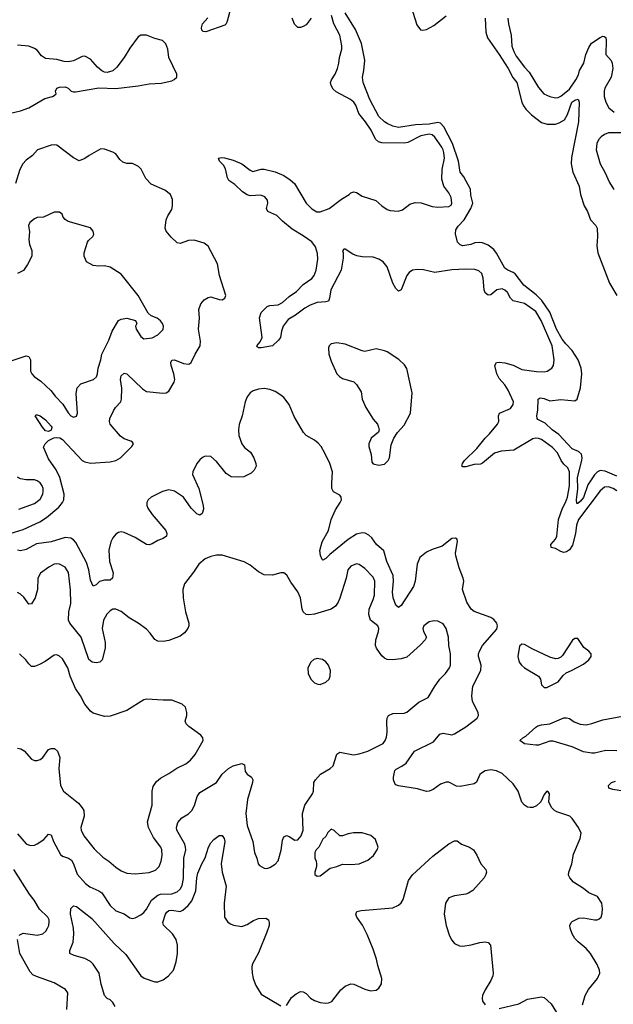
# Model space of a CAD drawing. Header units: inches. Extents: x 1839270 to 1929235, y 762242 to 910350.
# Tile 289 of 362: x 1871185 to 1875424, y 881626 to 888659. Entities that reach past the tile are written whole.
import ezdxf

# ---------------------------------------------------------------- set-up
doc = ezdxf.new("R2010")
doc.units = ezdxf.units.IN
doc.header["$MEASUREMENT"] = 0
doc.layers.add('B8878', color=7, linetype='Continuous')

msp = doc.modelspace()

# ---------------------------------------------------------------- linework, layer by layer
at = {"layer": 'B8878', "color": 5}
for points, elevation in [([(1873950, 888850.8), (1874022, 888622), (1874047.8, 888587.8), (1874063.9, 888583.9), (1874090, 888588.5), (1874143.2, 888616.8), (1874230, 888687)], 560), ([(1872690, 888736.4), (1872667.4, 888650), (1872659.6, 888630), (1872650, 888619.9), (1872513, 888573), (1872494.4, 888574.4), (1872485.3, 888585.3), (1872482.3, 888602.3), (1872489.4, 888630), (1872528.5, 888671.5)], 580), ([(1875450, 885293), (1875423.5, 885310), (1875390, 885323.7), (1875360.5, 885319.5), (1875330, 885295.1), (1875174.3, 885090), (1875160.1, 885050), (1875153.2, 884990), (1875133, 884907), (1875110, 884872.3), (1875090, 884859.2), (1875070, 884854.1), (1875050, 884859.9), (1875010, 884881.6), (1874980.5, 884890), (1874976.8, 884910), (1875011.2, 884948.8), (1875021.2, 884970), (1875032.5, 885090), (1875060.4, 885170), (1875081.9, 885210), (1875096.6, 885250), (1875112, 885330), (1875111.6, 885430), (1875099, 885459), (1875070, 885483.7), (1875050.5, 885510), (1875025.8, 885565.8), (1874990, 885604.7), (1874910, 885660.8), (1874890, 885668.5), (1874870, 885669.9), (1874850, 885665), (1874714.2, 885585.8), (1874622.3, 885577.7), (1874576.3, 885563.7), (1874490, 885491.5), (1874474.6, 885485.4), (1874430, 885481.7), (1874370, 885465.4), (1874350, 885465.1), (1874342.7, 885470), (1874347.3, 885490), (1874361.6, 885510), (1874450, 885595.5), (1874508.8, 885670), (1874539.7, 885700.3), (1874597.3, 885770), (1874606.6, 885790), (1874605, 885830), (1874611.3, 885850), (1874690, 885882.3), (1874709.7, 885910), (1874710.9, 885930), (1874672.3, 886012.3), (1874650.4, 886050.4), (1874610, 886095.8), (1874591.2, 886130), (1874578, 886190), (1874589.6, 886210), (1874610, 886214.2), (1874650, 886208.6), (1874710, 886190.7), (1874770, 886161.5), (1874874.5, 886145.5), (1874930, 886143.2), (1874951.8, 886148.2), (1874985.1, 886170), (1874997.4, 886190), (1875001, 886230), (1874986.8, 886330), (1874909.3, 886510), (1874870, 886574.8), (1874790, 886633.4), (1874710, 886652.4), (1874689.8, 886670), (1874668.5, 886710), (1874650, 886728.5), (1874630, 886737.1), (1874593, 886730), (1874550, 886694), (1874530, 886692.6), (1874509.2, 886709.2), (1874501.2, 886730), (1874494.3, 886814.3), (1874485.6, 886845.6), (1874464.8, 886864.8), (1874434.2, 886874.2), (1874370, 886878.2), (1874270, 886872.2), (1874150, 886853.8), (1874067.8, 886872.2), (1874024.6, 886875.4), (1873990, 886870.7), (1873966, 886854), (1873950, 886831.5), (1873910, 886729.2), (1873890, 886721.3), (1873870, 886739.7), (1873850, 886777.2), (1873810, 886894.5), (1873781.1, 886930), (1873750, 886948.6), (1873710, 886962.7), (1873630, 886965), (1873592.5, 886972.5), (1873564.9, 886984.9), (1873510, 887020.9), (1873500.5, 887019.5), (1873490.7, 887009.3), (1873495.6, 886995.6), (1873495.6, 886955.6), (1873479.6, 886870), (1873407, 886730), (1873397.5, 886670), (1873390.2, 886650), (1873370, 886643.6), (1873310, 886638.5), (1873259.5, 886620.5), (1873220.4, 886599.6), (1873154.3, 886550), (1873101.8, 886518.2), (1873065.8, 886470), (1873053.8, 886433.8), (1873046.4, 886390), (1873032.7, 886370), (1872990.2, 886329.8), (1872910, 886315.1), (1872890, 886316.2), (1872882, 886322), (1872877.6, 886330), (1872902.3, 886357.7), (1872916.8, 886390), (1872897.4, 886530), (1872910, 886568), (1872951.1, 886610), (1872970, 886617.9), (1873030, 886623.2), (1873060.3, 886639.7), (1873110, 886682.6), (1873162.1, 886717.9), (1873210, 886766.9), (1873269.9, 886810), (1873286.6, 886833.4), (1873300.7, 886870), (1873313.9, 886950), (1873312.6, 886990), (1873297, 887037), (1873272, 887072), (1873210, 887115.5), (1873130, 887162.3), (1873060.3, 887220.3), (1873020.8, 887260.8), (1872956.9, 887290), (1872947.8, 887310), (1872955.8, 887350), (1872954.5, 887370), (1872935.1, 887395.1), (1872906.4, 887406.4), (1872830, 887402.4), (1872810, 887407.3), (1872775, 887430), (1872721.5, 887481.5), (1872678.3, 887510), (1872667.8, 887530), (1872654.9, 887594.9), (1872640.1, 887620.1), (1872612.7, 887650), (1872605.2, 887670), (1872624.2, 887675.8), (1872646.2, 887673.8), (1872710, 887655.6), (1872770, 887628.8), (1872830, 887583.7), (1872850, 887576), (1872910, 887591.7), (1872930, 887591.8), (1873010, 887573.7), (1873070, 887545.4), (1873116.5, 887516.5), (1873148.2, 887490), (1873231.2, 887350), (1873270, 887308.2), (1873307.5, 887287.5), (1873330, 887287.4), (1873394.5, 887310), (1873483.4, 887376.6), (1873537.5, 887410), (1873550, 887423), (1873570, 887430.1), (1873590, 887424.1), (1873630, 887398.5), (1873728.7, 887368.7), (1873770, 887330.2), (1873810, 887304.1), (1873830, 887297.1), (1873888.5, 887291.5), (1873918.6, 887301.4), (1873970, 887340.7), (1874010, 887354.4), (1874052.1, 887352.1), (1874130, 887324.2), (1874170, 887319.6), (1874250, 887324), (1874264.9, 887335.1), (1874270.6, 887350), (1874266, 887390), (1874250, 887422), (1874213.7, 887470), (1874200.4, 887520.4), (1874200.6, 887590), (1874218, 887670), (1874214.8, 887710), (1874209.9, 887730), (1874198.5, 887750), (1874150, 887821), (1874130, 887836.1), (1874110, 887841), (1874050, 887829.3), (1873956.7, 887783.3), (1873930, 887776.9), (1873770, 887781), (1873747, 887787), (1873726.8, 887806.8), (1873693.6, 887870), (1873654.1, 887930), (1873606.5, 887990), (1873584.3, 888050), (1873570.7, 888070.7), (1873547.7, 888090), (1873444.9, 888144.9), (1873423.1, 888163.1), (1873408.6, 888188.6), (1873405.2, 888210), (1873412.4, 888230), (1873438.4, 888270), (1873454.2, 888310), (1873464.2, 888350), (1873468.1, 888390), (1873485.8, 888450), (1873486.3, 888473.7), (1873471.3, 888550), (1873427.6, 888630), (1873410.7, 888690)], 580), ([(1875450, 885399.4), (1875366.3, 885433.7), (1875330, 885438.4), (1875310, 885430.6), (1875290, 885408.3), (1875242.4, 885337.6), (1875210, 885245.8), (1875190, 885219.4), (1875170, 885203.9), (1875164.7, 885204.7), (1875161.9, 885230), (1875171.6, 885308.4), (1875168.2, 885390), (1875198.9, 885510), (1875200.6, 885530), (1875195.7, 885555.7), (1875176, 885576), (1875130, 885593.3), (1875035.6, 885695.6), (1874986.8, 885730), (1874936.4, 885776.4), (1874884.8, 885804.8), (1874879.7, 885810), (1874876.8, 885830), (1874883.8, 885870), (1874888.4, 885950), (1874902, 885958), (1874930, 885953), (1874970, 885936.3), (1875050, 885945.5), (1875150, 885937), (1875165.6, 885950), (1875189.1, 886030.9), (1875199.4, 886130), (1875195.2, 886170), (1875172.2, 886230), (1875130, 886297.2), (1875084.2, 886344.2), (1875058.5, 886378.5), (1875019.1, 886450), (1874970.7, 886570), (1874914.4, 886654.4), (1874873.7, 886693.7), (1874784.3, 886764.3), (1874723.6, 886843.6), (1874710, 886853.6), (1874669.7, 886870), (1874650, 886884.8), (1874590.7, 886990.7), (1874570, 887018.6), (1874530, 887049.2), (1874490, 887066), (1874470, 887068.8), (1874434.7, 887065.3), (1874405.3, 887054.7), (1874350, 887043.8), (1874330, 887050.7), (1874312.2, 887070), (1874296.4, 887130), (1874300.4, 887159.6), (1874316, 887184), (1874358.8, 887230), (1874406.2, 887310), (1874420.3, 887350), (1874406.1, 887406.1), (1874404.1, 887450), (1874357.6, 887537.6), (1874330.6, 887570), (1874318.8, 887650), (1874276.1, 887776.1), (1874213, 887893), (1874190, 887920.7), (1874170, 887925.5), (1874110, 887913.9), (1874011.9, 887908.1), (1873889.2, 887889.2), (1873850, 887898.7), (1873810, 887917.2), (1873790, 887929.8), (1873750, 887968.8), (1873685, 888090), (1873637.7, 888210), (1873632.8, 888250), (1873642.6, 888297.4), (1873649.3, 888370), (1873625, 888490), (1873583.6, 888590), (1873510, 888707.9)], 560), ([(1873266.2, 888670), (1873230, 888623.1), (1873210, 888609.8), (1873190, 888603.9), (1873170, 888604.7), (1873146.4, 888626.4), (1873129.7, 888670)], 580), ([(1874509.1, 888670), (1874514.5, 888570), (1874524.7, 888530), (1874609.5, 888410), (1874672, 888310), (1874706, 888246), (1874735.3, 888210), (1874771, 888071), (1874783.2, 888043.2), (1874800.2, 888020.2), (1874839.1, 887979.1), (1874910, 887926.2), (1874952, 887912), (1875010, 887914.1), (1875037.1, 887922.9), (1875074.7, 887945.3), (1875097.5, 887982.5), (1875128.1, 888070), (1875150, 888085.3), (1875172.1, 888092.1), (1875180.4, 888070), (1875175.5, 887930), (1875125.5, 887674.5), (1875124.2, 887630), (1875136, 887570), (1875181.3, 887470), (1875190.4, 887410.4), (1875216, 887330), (1875240.7, 887290), (1875260.7, 887230), (1875298.8, 887190), (1875307.7, 887170), (1875311.7, 887111.7), (1875305.3, 887045.3), (1875313.8, 886993.8), (1875396.5, 886776.5), (1875448.4, 886690)], 560), ([(1874670.2, 888670), (1874674.7, 888630), (1874693.5, 888550), (1874699.8, 888470), (1874712.4, 888432.4), (1874730, 888398.9), (1874790, 888320.3), (1874823.8, 888283.8), (1874890, 888174), (1874927.7, 888130), (1874970, 888110.2), (1875010, 888101.3), (1875030, 888103.2), (1875050, 888112.8), (1875110, 888164.1), (1875157.2, 888230), (1875174.9, 888265.1), (1875183.5, 888296.5), (1875213.7, 888350), (1875228.8, 888410), (1875250, 888459.6), (1875269.1, 888490.9), (1875330, 888531.6), (1875350, 888542.4), (1875359.9, 888539.9), (1875370, 888531.3), (1875371.9, 888511.9), (1875369.5, 888410), (1875408.3, 888368.3), (1875416.1, 888350), (1875420.5, 888310), (1875407.9, 888250), (1875363.5, 888170), (1875358.1, 888150), (1875359.8, 888110), (1875369.5, 888069.5), (1875392, 888030), (1875430, 887998.2)], 580), ([(1871070, 887979.7), (1871190, 888009.3), (1871250, 888030.2), (1871363.3, 888096.7), (1871419, 888110), (1871430, 888117.3), (1871445.2, 888130), (1871441.2, 888150), (1871449.2, 888170), (1871470, 888178.4), (1871510, 888180.5), (1871531, 888170), (1871551.3, 888150), (1871570, 888143), (1871583.8, 888143.8), (1871750, 888173.4), (1871871.2, 888168.8), (1872030, 888186.7), (1872110, 888202.4), (1872195.1, 888204.9), (1872270, 888222), (1872288.1, 888231.9), (1872306.6, 888250), (1872306, 888270), (1872249.7, 888390), (1872243.1, 888450), (1872227.7, 888487.7), (1872203.7, 888510), (1872150, 888525.3), (1872090, 888549.7), (1872050.3, 888549.7), (1872030, 888536.9), (1871970, 888455.1), (1871931.6, 888388.4), (1871879.1, 888320.9), (1871850, 888295.1), (1871810, 888282.9), (1871790, 888284.5), (1871770, 888294.5), (1871740.4, 888320.4), (1871690, 888376.9), (1871650, 888399.5), (1871630, 888397), (1871570, 888366.6), (1871530, 888358.9), (1871501.4, 888361.4), (1871450, 888375.8), (1871370, 888382.3), (1871340.7, 888400.7), (1871310, 888442.4), (1871290, 888454), (1871248.7, 888470), (1871170, 888476.8)], 620), ([(1875490, 887851), (1875390, 887851.2), (1875360.9, 887839.1), (1875337, 887823), (1875317.7, 887802.3), (1875305.9, 887774.1), (1875301, 887730), (1875329.3, 887630), (1875363.8, 887570), (1875396.8, 887496.8), (1875427.1, 887447.1)], 580), ([(1871055.3, 884970), (1871210, 885016.9), (1871327.4, 885072.6), (1871375.2, 885104.8), (1871463, 885177), (1871489.9, 885210.1), (1871498.8, 885230), (1871502.3, 885270), (1871470.5, 885390), (1871443.9, 885443.9), (1871390, 885522.9), (1871354, 885606), (1871366.6, 885630), (1871390, 885652.8), (1871428.4, 885671.6), (1871450, 885675.3), (1871472.1, 885672.1), (1871490, 885659.7), (1871630, 885511.4), (1871650, 885500.2), (1871690, 885491.2), (1871830, 885501.2), (1871870, 885510.3), (1871905.1, 885530), (1871986.6, 885610), (1871996.2, 885630), (1871990, 885641.2), (1871979, 885650), (1871930, 885666.4), (1871905.3, 885685.3), (1871830.8, 885770), (1871825.7, 885790), (1871828.1, 885811.9), (1871854.7, 885865.3), (1871869.7, 885890.3), (1871906, 885930), (1871912.3, 885950), (1871913.7, 886026.3), (1871904.6, 886090), (1871910, 886116.3), (1871930, 886135.8), (1871950, 886128.7), (1872061.8, 886021.8), (1872090, 886004), (1872207.8, 885992.2), (1872230, 885994.3), (1872250, 886005.8), (1872287.1, 886070), (1872292.1, 886090), (1872284.7, 886130), (1872265.7, 886190), (1872263.7, 886210), (1872270, 886226.4), (1872290, 886230.2), (1872355.4, 886204.6), (1872390, 886199.7), (1872397.6, 886202.4), (1872410, 886210.4), (1872436.8, 886270), (1872474.3, 886330), (1872476.9, 886363.1), (1872461.1, 886450), (1872468.5, 886528.5), (1872464.8, 886590), (1872478.2, 886630), (1872502.4, 886657.6), (1872530, 886674.9), (1872550, 886678.7), (1872610, 886660.5), (1872630, 886658.8), (1872649.3, 886670.7), (1872656, 886690), (1872612.5, 886832.5), (1872596.3, 886916.3), (1872530, 887042.9), (1872502.9, 887062.9), (1872430, 887085.3), (1872390, 887082.4), (1872330, 887059.8), (1872310, 887065.3), (1872265.3, 887105.3), (1872230.6, 887150), (1872224, 887170), (1872231.6, 887230), (1872241.6, 887258.4), (1872270, 887303.8), (1872276.2, 887330), (1872275.9, 887375.9), (1872261.3, 887410), (1872220.7, 887440.7), (1872123.6, 887483.6), (1872085.6, 887525.6), (1872051.6, 887591.6), (1872032, 887610), (1871990, 887631.1), (1871950, 887632.4), (1871920.8, 887640.8), (1871900.2, 887660.2), (1871870, 887701.6), (1871850, 887713.6), (1871790, 887734.3), (1871764, 887736), (1871680.7, 887690), (1871650, 887667), (1871610, 887652.3), (1871570, 887671.6), (1871450, 887762), (1871430, 887766.4), (1871410, 887763.5), (1871310.8, 887730), (1871274.9, 887690), (1871230, 887656), (1871207.2, 887630), (1871185.2, 887590), (1871155.2, 887490)], 620), ([(1871110, 886219), (1871230, 886258.4), (1871250, 886254), (1871261.6, 886230), (1871261.6, 886150), (1871270.5, 886130), (1871287.7, 886110), (1871336.5, 886076.5), (1871407.4, 886010), (1871437.7, 885970), (1871492.1, 885912.1), (1871530, 885850.4), (1871550, 885830.4), (1871570, 885819.5), (1871590, 885828.2), (1871597.7, 885850), (1871588.9, 885990), (1871595.6, 886030), (1871621.3, 886058.7), (1871711.4, 886088.6), (1871732.5, 886107.5), (1871740.4, 886130), (1871743.9, 886170), (1871764.6, 886230), (1871771.9, 886270), (1871821.4, 886370), (1871844.7, 886435.3), (1871889.7, 886510.3), (1871910, 886520.5), (1871950, 886527.3), (1872012, 886510), (1872022, 886490), (1872012, 886470), (1872016, 886450), (1872050, 886396), (1872070, 886380.7), (1872130, 886388), (1872170, 886408.2), (1872210, 886446), (1872212.7, 886470), (1872205.2, 886490), (1872189.5, 886509.5), (1872166.6, 886526.6), (1872124.1, 886544.1), (1872102, 886562), (1872029.6, 886690), (1871910, 886840.7), (1871830, 886891.8), (1871790, 886901.6), (1871750, 886898.4), (1871710, 886902.9), (1871660.9, 886930), (1871644.5, 886970), (1871645.4, 886994.6), (1871669.5, 887070.5), (1871676.6, 887083.4), (1871706.6, 887110), (1871714.9, 887125.1), (1871709.6, 887150), (1871690, 887171.6), (1871530, 887218), (1871510, 887232), (1871495.6, 887250), (1871487.8, 887270), (1871470, 887285.1), (1871430, 887285.1), (1871354.8, 887250), (1871310, 887245.5), (1871290, 887236.3), (1871257.5, 887210), (1871247.8, 887190), (1871255.1, 887144.9), (1871250.2, 887090), (1871254.1, 887054.1), (1871270.4, 887010), (1871270.4, 886970), (1871241.1, 886910), (1871211.1, 886868.9), (1871170, 886846.6)], 640), ([(1875203.3, 881623.3), (1875222.7, 881690), (1875247.1, 881732.9), (1875311.5, 881810), (1875327.8, 881850), (1875326, 881870), (1875309.7, 881910), (1875260.3, 881990), (1875230, 882024.7), (1875172, 882072), (1875150, 882096.9), (1875131, 882130), (1875116.3, 882170), (1875114, 882190), (1875122, 882210), (1875130, 882217.1), (1875178.2, 882241.8), (1875210, 882243.2), (1875290, 882229.2), (1875309.8, 882230.2), (1875323.7, 882236.3), (1875336.9, 882250), (1875345.1, 882274.9), (1875347.6, 882310), (1875341.5, 882350), (1875310, 882396.2), (1875250, 882422.6), (1875210, 882454), (1875139.1, 882499.1), (1875113.3, 882530), (1875104.5, 882550), (1875105.6, 882570), (1875127.6, 882630), (1875140.8, 882699.2), (1875186.4, 882810), (1875193.5, 882850), (1875174.8, 882890), (1875130, 882953.7), (1875112.6, 882970), (1875021.6, 883001.6), (1875005.1, 883010), (1874984.2, 883030), (1874963.7, 883070), (1874969, 883129), (1874962, 883142), (1874950, 883148.7), (1874930, 883124), (1874906.5, 883073.5), (1874876.4, 883043.6), (1874850, 883032.5), (1874830, 883031.1), (1874810, 883035.7), (1874789, 883049), (1874771.9, 883070), (1874745.2, 883150), (1874710, 883201.1), (1874630, 883275.3), (1874590, 883293.3), (1874550, 883300.4), (1874510, 883293.1), (1874481.7, 883278.3), (1874470, 883267.3), (1874446.2, 883213.8), (1874430, 883202), (1874330, 883182.4), (1874305.3, 883185.3), (1874250, 883212.9), (1874230, 883214), (1874190, 883199.1), (1874138.3, 883161.7), (1874110, 883148.4), (1874090, 883147.4), (1874026.6, 883166.6), (1873890, 883186.2), (1873870, 883193.7), (1873863.7, 883203.7), (1873854.9, 883230), (1873854.9, 883250), (1873864.2, 883295.8), (1873872.9, 883307.1), (1873913, 883327), (1873944, 883350), (1874005.2, 883434.8), (1874138.8, 883501.2), (1874184.5, 883555.5), (1874210, 883562.2), (1874270, 883552.1), (1874290, 883558.6), (1874370, 883607.3), (1874451.7, 883670), (1874460.3, 883690), (1874459.2, 883710), (1874418.2, 883790), (1874414.1, 883830), (1874421.4, 883898.6), (1874478.4, 884010), (1874479.3, 884050), (1874460.8, 884110), (1874460.9, 884130), (1874467.4, 884150), (1874490, 884188.4), (1874593, 884307), (1874597, 884330), (1874592, 884350), (1874570, 884376), (1874549.2, 884390), (1874430, 884431.3), (1874408.2, 884450), (1874378.5, 884498.5), (1874346.4, 884590), (1874356, 884650), (1874352.4, 884670), (1874323.6, 884743.6), (1874300.4, 884830), (1874297.7, 884850), (1874311.9, 884931.9), (1874309.1, 884949.1), (1874297.2, 884957.2), (1874270, 884952.7), (1874201.2, 884898.8), (1874130, 884875.2), (1874090, 884856.5), (1874043.2, 884816.8), (1874022.4, 884770), (1874008, 884650), (1873996.1, 884610), (1873910, 884474.5), (1873890, 884460.9), (1873870, 884477), (1873851.6, 884530), (1873846.4, 884570), (1873854.9, 884650), (1873851.1, 884690), (1873807.4, 884790), (1873786.3, 884866.3), (1873732.6, 884910), (1873699.3, 884959.3), (1873677.7, 884977.7), (1873650.9, 884990.9), (1873630, 884994.7), (1873590, 884985), (1873530, 884946), (1873399.8, 884840.2), (1873370, 884809.7), (1873350, 884799.5), (1873344.2, 884804.2), (1873332.2, 884832.2), (1873328.6, 884868.6), (1873345, 884930), (1873390.8, 885010), (1873409.8, 885090), (1873440.4, 885159.6), (1873473.6, 885210), (1873482, 885230), (1873479.3, 885250), (1873470, 885264), (1873426.8, 885286.8), (1873414, 885310), (1873412.7, 885350), (1873419.6, 885430), (1873400.5, 885490), (1873364.1, 885564.1), (1873336.9, 885610), (1873315.4, 885635.4), (1873290, 885655.1), (1873230, 885688.4), (1873211.1, 885710), (1873144.3, 885824.3), (1873108.8, 885910), (1873070, 885959.8), (1873050, 885978.4), (1873010, 886002.9), (1872970, 886018.5), (1872930, 886024.1), (1872890, 886019.8), (1872851, 886009), (1872830, 885993.7), (1872810, 885966), (1872794.5, 885930), (1872772.3, 885830), (1872751.6, 885768.4), (1872746.7, 885730), (1872748.8, 885690), (1872770, 885628.9), (1872790, 885604.2), (1872832.8, 885570), (1872857.3, 885530), (1872871.4, 885490), (1872872.8, 885470), (1872859.4, 885440.6), (1872838.6, 885421.4), (1872785.4, 885394.6), (1872748.5, 885391.5), (1872694.3, 885394.3), (1872658, 885418), (1872590, 885502.7), (1872550, 885539.3), (1872510, 885541.8), (1872490, 885532.8), (1872470, 885516.2), (1872450, 885489.8), (1872420.5, 885430), (1872418.4, 885410), (1872464.1, 885310), (1872495.5, 885190), (1872497.2, 885162.8), (1872487.9, 885132.1), (1872470, 885121.2), (1872450, 885129.3), (1872410, 885169.6), (1872354.8, 885250), (1872290, 885292.8), (1872250, 885300.7), (1872230, 885297.7), (1872203.6, 885290), (1872124.6, 885250), (1872101.7, 885230), (1872093, 885210), (1872091.5, 885188.5), (1872098.7, 885170), (1872130, 885124.9), (1872227.4, 885010), (1872235.6, 884990), (1872232.2, 884970), (1872210, 884954.3), (1872170, 884940.4), (1872130, 884915.4), (1872110, 884908.4), (1872090, 884911), (1872010, 884961), (1871930, 884997.2), (1871910, 885000.4), (1871890, 884997.4), (1871870, 884985.6), (1871850, 884959.5), (1871836, 884930), (1871822, 884870), (1871825.2, 884790), (1871852.4, 884707.6), (1871848.5, 884671.5), (1871830, 884656.2), (1871790, 884655.1), (1871754, 884646), (1871730, 884623.7), (1871710, 884613.2), (1871690, 884656), (1871677.4, 884730), (1871661.4, 884781.4), (1871584.8, 884924.8), (1871570, 884943.7), (1871550, 884956.3), (1871510, 884960.2), (1871409.9, 884929.9), (1871304.4, 884915.6), (1871230, 884875.8), (1871190, 884866.6), (1871170, 884871.2)], 620), ([(1871177.4, 885162.6), (1871290, 885203.2), (1871330, 885234.9), (1871348.7, 885270), (1871352.2, 885290), (1871351.4, 885310), (1871343.9, 885330), (1871330.5, 885350.5), (1871310, 885364.4), (1871290, 885371.9), (1871230, 885373.1), (1871190, 885380.4), (1871170, 885391.2)], 640), ([(1871170, 882844.4), (1871230, 882771.8), (1871260.5, 882760.5), (1871290, 882764), (1871310, 882772.8), (1871355.9, 882804.1), (1871390, 882841), (1871410, 882838), (1871426.4, 882790), (1871476.4, 882696.4), (1871490, 882684), (1871533, 882670), (1871554.9, 882654.9), (1871570, 882630.4), (1871595, 882555), (1871654.7, 882490), (1871686.1, 882466.1), (1871750, 882437.1), (1871770, 882421.8), (1871830, 882331.6), (1871870, 882294.4), (1871930, 882273.7), (1871970, 882243.7), (1871990, 882239.5), (1872010, 882243.7), (1872050, 882264.6), (1872070, 882281.7), (1872090, 882307), (1872125, 882370), (1872170, 882406.3), (1872190, 882414), (1872270, 882415.4), (1872309.2, 882430.8), (1872330.7, 882450), (1872344.7, 882475.3), (1872355, 882525), (1872357, 882670), (1872370.7, 882730), (1872369.8, 882750), (1872362.9, 882770), (1872306, 882870), (1872303.5, 882890), (1872314.6, 882925.4), (1872341.5, 882958.5), (1872390, 882986), (1872414, 883010), (1872434, 883046), (1872453.1, 883110), (1872470, 883138.7), (1872589.7, 883210), (1872631.3, 883270), (1872675.6, 883310), (1872710, 883328.9), (1872770, 883346), (1872790, 883336), (1872795.3, 883290), (1872801, 883281), (1872809.3, 883269.3), (1872840.5, 883250), (1872848.9, 883230), (1872847.9, 883210), (1872811.4, 883090), (1872799, 882990), (1872810, 882904.7), (1872850.5, 882790), (1872861.6, 882710), (1872878.8, 882670), (1872887.3, 882630), (1872896.8, 882616.8), (1872930, 882598.8), (1872950, 882597.3), (1872970, 882602.8), (1873010, 882627.7), (1873030, 882651.3), (1873051.7, 882728.3), (1873062, 882798), (1873070, 882822), (1873090, 882831.3), (1873110, 882824.7), (1873150, 882798), (1873170, 882802), (1873195.3, 882830), (1873208.7, 882870), (1873204, 882990), (1873222, 883050), (1873275.3, 883130), (1873282, 883150), (1873285.2, 883210), (1873296, 883230), (1873332.7, 883270), (1873402.7, 883310), (1873422.9, 883330), (1873450, 883414), (1873470, 883428.2), (1873569.2, 883409.2), (1873610, 883415.5), (1873670, 883435.5), (1873779.6, 883490), (1873795.8, 883510), (1873805.3, 883534.7), (1873808.7, 883570), (1873805.7, 883650), (1873808.7, 883671.3), (1873819.5, 883690), (1873850, 883703.1), (1873930, 883707), (1873950, 883712.4), (1874035.6, 883784.4), (1874102.9, 883817.1), (1874146.4, 883893.6), (1874185.6, 883950), (1874226, 883990), (1874253, 884030), (1874260.5, 884050), (1874261.1, 884130), (1874249.6, 884190), (1874246, 884250), (1874231.5, 884310), (1874210, 884343.7), (1874170, 884362.9), (1874144.8, 884364.8), (1874110, 884358.4), (1874070.5, 884330), (1874062.8, 884310), (1874068, 884290), (1874088.9, 884250), (1874080.3, 884230), (1874046.9, 884193.1), (1873950, 884106.6), (1873910, 884093.3), (1873847, 884087), (1873809.7, 884089.7), (1873790, 884098.4), (1873770, 884115.1), (1873732.8, 884170), (1873724.7, 884190), (1873727.1, 884230), (1873748.2, 884290), (1873749.7, 884310), (1873741.6, 884330), (1873689.8, 884369.8), (1873678, 884410), (1873680.8, 884450), (1873710, 884518), (1873718.9, 884550), (1873721.5, 884650), (1873710, 884676.9), (1873650, 884739.7), (1873610, 884768), (1873590, 884773), (1873550, 884756.9), (1873528.8, 884730), (1873516, 884670), (1873471.5, 884528.5), (1873459.9, 884500.1), (1873440.4, 884470), (1873410, 884449.7), (1873290, 884413.6), (1873250, 884407.7), (1873230, 884411.2), (1873208.9, 884428.9), (1873201, 884450), (1873190, 884528.7), (1873170, 884572.7), (1873121.4, 884641.4), (1873092.3, 884692.3), (1873070, 884709.4), (1873050, 884709.5), (1872990, 884691.2), (1872930, 884695.1), (1872890, 884715.1), (1872830, 884763.6), (1872786.7, 884786.7), (1872630, 884835.1), (1872590, 884835.6), (1872550, 884825.1), (1872510, 884808.3), (1872463.1, 884770), (1872426.9, 884713.1), (1872360.5, 884630), (1872350.4, 884590), (1872353, 884530), (1872367.7, 884430), (1872392.4, 884350), (1872392.7, 884330), (1872385.5, 884310), (1872361.1, 884278.9), (1872330, 884255.6), (1872250, 884226), (1872210, 884216.9), (1872170, 884219.6), (1872150, 884232), (1872117.2, 884277.2), (1872090, 884305.6), (1872029.8, 884349.8), (1871966.1, 884386.1), (1871910, 884433.3), (1871870, 884448.3), (1871850, 884448.2), (1871830, 884436.9), (1871806.1, 884413.9), (1871782.4, 884370), (1871774, 884310), (1871795.2, 884210), (1871795.6, 884170), (1871773.9, 884086.1), (1871755.8, 884070), (1871730, 884064.9), (1871701.3, 884070), (1871677.5, 884090), (1871624.7, 884250), (1871541.5, 884350), (1871532.9, 884370), (1871534.6, 884430), (1871549, 884490), (1871546.8, 884586.8), (1871532.4, 884710), (1871509.5, 884750), (1871470, 884771.1), (1871450, 884773.7), (1871430, 884769.7), (1871393, 884750), (1871333.1, 884706.9), (1871315, 884670), (1871310.8, 884589.2), (1871294.7, 884530), (1871270, 884487), (1871250, 884484.5), (1871213.5, 884533.5), (1871190, 884555.1), (1871168.2, 884568.2)], 640), ([(1871170, 883456.3), (1871192, 883452), (1871216, 883436), (1871270, 883377.3), (1871290, 883367.7), (1871310, 883367.7), (1871330, 883374), (1871349.2, 883390), (1871390, 883446), (1871410, 883454.8), (1871432.8, 883452.8), (1871454.6, 883434.6), (1871470.3, 883390.3), (1871464.6, 883310), (1871477.1, 883190), (1871498, 883150), (1871604.1, 883064.1), (1871631.8, 883030), (1871641.7, 883010), (1871644.6, 882970), (1871620.4, 882890), (1871622.4, 882870), (1871642, 882830), (1871717.6, 882737.6), (1871777.8, 882677.8), (1871820.4, 882650), (1871870, 882606.4), (1871910, 882580.4), (1871950, 882563), (1872010, 882557.6), (1872110, 882568.7), (1872154.9, 882585.1), (1872180.7, 882610), (1872195.4, 882650), (1872202.6, 882690), (1872200.4, 882730), (1872192.1, 882750), (1872139, 882819), (1872104.7, 882890), (1872097.5, 882930), (1872129.7, 883050), (1872129.7, 883150), (1872137.4, 883182.6), (1872162, 883218), (1872190, 883242.8), (1872250, 883276.3), (1872305.7, 883314.3), (1872370, 883343.1), (1872404.5, 883370), (1872438.7, 883410), (1872496, 883510), (1872492.7, 883530), (1872479.3, 883550), (1872392.3, 883610), (1872372.7, 883630), (1872365.2, 883650), (1872379, 883690), (1872379, 883710), (1872368, 883750), (1872346, 883770), (1872270, 883799), (1872210, 883798), (1872090, 883806), (1872070, 883801.2), (1871950, 883725.2), (1871830, 883685.1), (1871790, 883682), (1871710, 883706), (1871690, 883721.2), (1871649.3, 883770), (1871618.4, 883830), (1871583.1, 883883.1), (1871545.4, 883970), (1871527.3, 884030), (1871490, 884093.2), (1871470, 884112.7), (1871450, 884122.7), (1871430, 884121.2), (1871365.3, 884074.7), (1871326.3, 884053.7), (1871290, 884038.7), (1871270, 884040.5), (1871250, 884058.4), (1871228, 884088), (1871183.1, 884130)], 660), ([(1875450, 883436.3), (1875370, 883439.3), (1875290, 883419.8), (1875270, 883419.2), (1875210, 883429.9), (1875130, 883466.2), (1874994.6, 883505.4), (1874970, 883505.1), (1874890, 883478.3), (1874870, 883477.4), (1874790, 883487.8), (1874756, 883510), (1874778, 883530), (1874798.9, 883541.1), (1874870, 883607), (1874884.5, 883615.5), (1874910, 883623.2), (1874970, 883630.9), (1875070, 883671.9), (1875090, 883673.4), (1875110, 883666.8), (1875145, 883645), (1875187.7, 883627.7), (1875230, 883623.9), (1875270, 883631.3), (1875350, 883659.1), (1875490, 883684.1)], 580), ([(1875590, 883134.5), (1875421.6, 883161.6), (1875391.1, 883171.1), (1875389.8, 883190), (1875410, 883210.7), (1875439, 883221)], 580), ([(1871866.8, 881610), (1871850, 881640.4), (1871830, 881657.4), (1871808.3, 881668.3), (1871789.9, 881689.9), (1871767.4, 881770), (1871752.1, 881850), (1871710, 881912.8), (1871690, 881931.6), (1871650, 881953.6), (1871574, 881974), (1871542.9, 881990), (1871543, 882010), (1871567.6, 882070), (1871570.7, 882129.3), (1871568.4, 882170), (1871548, 882270), (1871548.8, 882311.2), (1871569.7, 882330.3), (1871590, 882324.4), (1871700, 882240), (1871859.8, 882059.8), (1871942.2, 881982.2), (1872050, 881829), (1872072.7, 881812.7), (1872150, 881786.5), (1872170, 881786.3), (1872210, 881800.9), (1872248, 881830), (1872282, 881870), (1872303.1, 881930), (1872312, 881990), (1872310.8, 882050), (1872300.9, 882090), (1872274.8, 882130), (1872210.7, 882190.7), (1872206, 882210), (1872225.4, 882270), (1872234.4, 882285.6), (1872250, 882296.3), (1872270, 882297.8), (1872330, 882290.1), (1872350, 882298.5), (1872386.8, 882333.2), (1872413.5, 882366.5), (1872442.3, 882437.7), (1872449.9, 882530.1), (1872457.8, 882562.2), (1872485.8, 882630), (1872508.4, 882671.6), (1872533, 882750), (1872550, 882780.5), (1872570, 882803.8), (1872610, 882833.4), (1872630, 882833.4), (1872644.4, 882810), (1872650.2, 882790), (1872624.1, 882630), (1872631.6, 882570), (1872658, 882470), (1872644.2, 882350), (1872648, 882248), (1872670, 882213.4), (1872690, 882200.4), (1872711.8, 882191.8), (1872770, 882183.1), (1872810, 882196), (1872854.2, 882225.8), (1872890, 882239.7), (1872942.9, 882242.9), (1872961.3, 882230), (1872966.5, 882210), (1872965.2, 882190), (1872950, 882142), (1872890, 881994.5), (1872845.8, 881910), (1872842, 881890), (1872844.9, 881850), (1872852.9, 881810), (1872870, 881760.7), (1872910, 881699.3), (1873050, 881616.3)], 620), ([(1873090, 881618.8), (1873125.9, 881674.1), (1873158.8, 881701.2), (1873190, 881718.4), (1873210, 881716.4), (1873230, 881703.1), (1873262.6, 881670), (1873290, 881652.9), (1873330, 881639.7), (1873370, 881633.8), (1873390, 881636), (1873412.7, 881647.3), (1873477.6, 881730), (1873510, 881754.9), (1873550, 881772), (1873571.4, 881771.4), (1873650, 881734.4), (1873690, 881723), (1873730, 881727.3), (1873750, 881742.8), (1873767.5, 881772.5), (1873771.3, 881810), (1873742.7, 881902.7), (1873733.5, 881950), (1873710, 882020.9), (1873666.3, 882126.3), (1873632.4, 882192.4), (1873593.3, 882250), (1873585.6, 882270), (1873591.6, 882288.4), (1873622.5, 882297.5), (1873850, 882316.4), (1873890, 882334.9), (1873908.5, 882351.5), (1873923.9, 882376.1), (1873962, 882510), (1873989.8, 882550.2), (1874134.9, 882685.1), (1874250, 882772.7), (1874290, 882794), (1874310, 882794.8), (1874341, 882770), (1874398, 882750), (1874426, 882730), (1874450, 882691.3), (1874478.8, 882630), (1874514, 882590), (1874517.3, 882570), (1874514.4, 882554.4), (1874502, 882530), (1874419.9, 882440.1), (1874390, 882419.3), (1874370, 882412.3), (1874290, 882400.9), (1874250, 882386), (1874226, 882350), (1874214.9, 882270), (1874231.5, 882190), (1874255.1, 882115.1), (1874270, 882084.9), (1874290, 882061.6), (1874325.1, 882045.1), (1874350, 882041.3), (1874410, 882050.3), (1874470, 882068.8), (1874510, 882071.8), (1874530, 882068), (1874546, 882050), (1874564.9, 881850), (1874563.1, 881830), (1874550, 881797.2), (1874508.4, 881730), (1874490.4, 881690), (1874486.4, 881670), (1874490.4, 881650), (1874510, 881623)], 620), ([(1871179.6, 882120.4), (1871210, 882135.3), (1871310, 882119.6), (1871349.3, 882130), (1871371.3, 882150), (1871384.2, 882170), (1871392.8, 882190), (1871396.1, 882216.1), (1871395.1, 882230), (1871384.5, 882250), (1871326.4, 882306.4), (1871288, 882370), (1871253.6, 882413.6), (1871143.8, 882590)], 640), ([(1871522, 881590), (1871527.5, 881707.5), (1871512.4, 881732.4), (1871430, 881778.9), (1871304.1, 881824.1), (1871277.6, 881837.6), (1871258.7, 881858.7), (1871185.1, 881990), (1871169.6, 882090)], 640), ([(1874610, 881597.6), (1874749, 881630), (1874810, 881663.8), (1874910, 881680.4), (1874930, 881674), (1874979.5, 881630), (1875050, 881517.3)], 620)]:
    msp.add_lwpolyline(points, dxfattribs=dict(at, elevation=elevation))
for points, elevation in [([(1873450, 886351.1), (1873410, 886344.5), (1873395.5, 886330), (1873390, 886315.3), (1873393.1, 886270), (1873410, 886220.7), (1873450, 886130.6), (1873468.5, 886110), (1873490, 886096.5), (1873570, 886072.4), (1873590, 886054.8), (1873622.3, 886002.3), (1873630.4, 885950), (1873655.8, 885890), (1873710, 885804.9), (1873739.1, 885770), (1873747.3, 885750), (1873750.8, 885730), (1873747.1, 885712.9), (1873694.8, 885670), (1873678.8, 885630), (1873678.8, 885610), (1873694.4, 885554.4), (1873699.8, 885499.8), (1873710, 885486.8), (1873750, 885476.3), (1873790, 885485.5), (1873816, 885510), (1873826, 885530), (1873837.2, 885622.8), (1873856, 885670), (1873882.7, 885710), (1873930, 885764), (1873974.5, 885850), (1873986.8, 885993.2), (1873948.3, 886168.3), (1873933, 886193), (1873893.2, 886233.2), (1873810, 886286.3), (1873790, 886294), (1873730, 886308), (1873650, 886289.6), (1873630, 886293.7), (1873510, 886341)], 620), ([(1871390, 885718.7), (1871370, 885723.9), (1871346.6, 885750), (1871294, 885830), (1871302, 885838), (1871310, 885838), (1871330, 885830.3), (1871370, 885801.1), (1871410, 885757.1), (1871413.4, 885750), (1871410, 885728.3)], 620), ([(1875170, 884239), (1875150, 884239), (1875133.7, 884226.3), (1875061.3, 884118.7), (1875050, 884106), (1875030, 884096.2), (1875010, 884095.1), (1874970, 884106.9), (1874845.2, 884165.2), (1874790, 884197.2), (1874770, 884199), (1874754.8, 884185.2), (1874742.3, 884110), (1874751.8, 884070), (1874767.8, 884047.8), (1874789.4, 884029.4), (1874890.2, 883970.2), (1874904, 883950), (1874910, 883907.9), (1874930, 883890.2), (1874950, 883889.5), (1875029.6, 883930), (1875064.9, 883975.1), (1875086.5, 883993.5), (1875125.2, 884010), (1875210, 884057.1), (1875250, 884087.7), (1875265.2, 884110), (1875265.2, 884130), (1875249, 884150), (1875214, 884174)], 620), ([(1873310, 884096), (1873284.7, 884090), (1873262.8, 884070), (1873242, 884030), (1873244.9, 883990), (1873264, 883950), (1873290, 883922.8), (1873313.7, 883913.7), (1873330, 883910.7), (1873370, 883926.8), (1873394, 883950), (1873402.7, 883970), (1873403.7, 884010), (1873389.3, 884050), (1873370, 884073.2), (1873348, 884090)], 660), ([(1873410, 882878), (1873385.4, 882854.6), (1873370, 882826), (1873350, 882806), (1873322, 882750), (1873302, 882730), (1873292, 882710), (1873292, 882670), (1873302, 882650), (1873304.7, 882630), (1873304.7, 882610), (1873292, 882570), (1873292.7, 882552.7), (1873310, 882542), (1873330, 882544.7), (1873401.2, 882598.8), (1873450, 882611), (1873490, 882626.8), (1873550, 882624.9), (1873610, 882630.7), (1873670, 882656.3), (1873712, 882690), (1873737, 882730), (1873743.7, 882750), (1873724.5, 882804.5), (1873691.9, 882831.9), (1873630, 882852), (1873567.9, 882852.1), (1873530, 882845.2), (1873490, 882828.7), (1873470, 882828.7), (1873430, 882868)], 640)]:
    msp.add_lwpolyline(points, close=True, dxfattribs=dict(at, elevation=elevation))

doc.saveas('drawing.dxf')
